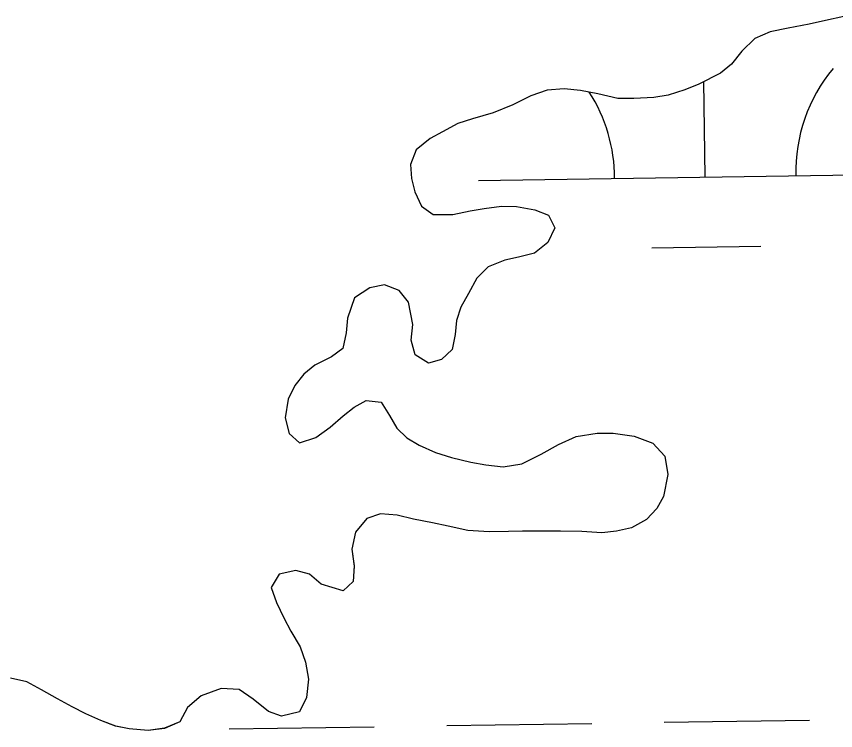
# Model space of a CAD drawing. Extents: x 3807117 to 3845308, y 337856 to 363736.
# Drawn here: x 3822020.8 to 3822201.5, y 345900.6 to 346058 of the extents above; entities that cross this region are included whole.
import ezdxf

# ---------------------------------------------------------------- set-up
doc = ezdxf.new("R2010")
doc.units = 0
doc.layers.add('V-TOPO-SHOR', color=7, linetype='Continuous')
doc.layers.add('V-WETL-SWMP', color=7, linetype='Continuous')

msp = doc.modelspace()

# ---------------------------------------------------------------- linework, layer by layer
at = {"layer": 'V-TOPO-SHOR'}
for points in [[(3822203.37, 346058.05), (3822199.33, 346057.17), (3822195.67, 346056.36), (3822191.1, 346055.49), (3822187.07, 346054.68), (3822183.71, 346053.19), (3822180.87, 346050.4), (3822178.57, 346047.53), (3822176.12, 346045.57), (3822171.39, 346043.1), (3822168.26, 346041.83), (3822164.6, 346040.72), (3822161.4, 346040.14), (3822156.99, 346039.95), (3822153.49, 346039.98), (3822149.09, 346041), (3822145.29, 346041.72), (3822141.65, 346042.05), (3822137.92, 346041.78), (3822134.33, 346040.51), (3822130.37, 346038.57), (3822126.02, 346036.78), (3822121.45, 346035.45), (3822118.17, 346034.41), (3822114.81, 346032.61), (3822112.13, 346031.11), (3822108.99, 346028.63), (3822107.75, 346025.37), (3822107.96, 346022.32), (3822108.69, 346019.35), (3822110.19, 346016.22), (3822112.76, 346014.38), (3822117.09, 346014.34), (3822120.9, 346015.15), (3822124.02, 346015.73), (3822127.83, 346016.23), (3822131.17, 346016.13), (3822135.2, 346015.41), (3822138.23, 346014.25), (3822139.57, 346011.42), (3822138.03, 346008.24), (3822135.12, 346005.83), (3822131.61, 346004.95), (3822128.57, 346004.29), (3822124.91, 346002.87), (3822122.38, 346000.31), (3822120.52, 345996.98), (3822118.9, 345993.95)], [(3822118.9, 345993.95), (3822117.89, 345990.99), (3822117.64, 345987.95), (3822116.93, 345984.61), (3822114.63, 345982.43), (3822111.73, 345981.61), (3822108.78, 345983.46), (3822107.89, 345986.66), (3822108.3, 345990.16), (3822107.35, 345995.03), (3822105.25, 345997.63), (3822102.06, 345998.88), (3822098.79, 345998.22), (3822095.42, 345996.04), (3822093.87, 345991.49), (3822093.54, 345988.3), (3822092.82, 345984.81), (3822090.3, 345983), (3822086.64, 345981.13), (3822084.26, 345979.17), (3822082.27, 345976.68), (3822080.79, 345973.65), (3822080.08, 345969.55), (3822080.96, 345966.12), (3822083.3, 345964.05), (3822086.89, 345965.24), (3822090.02, 345967.49), (3822092.93, 345969.98), (3822095.3, 345971.94), (3822097.98, 345973.36), (3822101.32, 345973.03), (3822103.12, 345970.05), (3822104.77, 345967.3), (3822106.96, 345965.15), (3822109.68, 345963.53), (3822113.25, 345961.91), (3822116.81, 345960.81), (3822121.06, 345959.79), (3822124.4, 345959.16), (3822128.2, 345958.74), (3822132.31, 345959.4), (3822136.59, 345961.57), (3822140.4, 345963.66), (3822144.3, 345965.46), (3822148.94, 345966.18), (3822152.44, 345966.15), (3822157.07, 345965.51), (3822161.24, 345963.95), (3822163.88, 345961.12), (3822164.53, 345957.08), (3822163.58, 345952.22), (3822162.11, 345949.57), (3822159.81, 345947.16), (3822156.53, 345945.29), (3822153.18, 345944.55), (3822149.98, 345944.2), (3822145.57, 345944.46), (3822140.86, 345944.58), (3822136.29, 345944.54), (3822132.49, 345944.57), (3822129.38, 345944.52), (3822125.12, 345944.4), (3822120.41, 345944.74), (3822116.08, 345945.69), (3822112.59, 345946.4), (3822108.41, 345947.19), (3822104.84, 345948.06), (3822101.12, 345948.39), (3822098.15, 345947.35), (3822095.61, 345944.33), (3822094.82, 345940.61), (3822095.33, 345936.89), (3822095.14, 345933.46), (3822092.92, 345931.43), (3822088.07, 345932.91), (3822085.5, 345935.06), (3822082.47, 345935.92), (3822078.81, 345935.12), (3822077.04, 345932.17), (3822078.23, 345928.81), (3822079.8, 345925.45), (3822081.37, 345922.55), (3822083.39, 345919.04), (3822084.58, 345915.68), (3822085.24, 345911.95), (3822084.82, 345907.92), (3822083.28, 345904.74), (3822079.32, 345903.78), (3822076.44, 345904.8), (3822073.04, 345907.56), (3822069.94, 345909.64), (3822065.98, 345909.9), (3822061.56, 345908.26), (3822058.57, 345905.7), (3822056.88, 345902.52), (3822053.52, 345901.11), (3822049.86, 345900.6), (3822045.69, 345901.02), (3822042.73, 345901.57), (3822039.46, 345902.81), (3822036.13, 345904.29)], [(3822036.13, 345904.29), (3822033.1, 345905.83), (3822029.92, 345907.61), (3822026.37, 345909.61), (3822023.11, 345911.39), (3822019.54, 345912.18)]]:
    msp.add_lwpolyline(points, dxfattribs=at)
at = {"layer": 'V-WETL-SWMP'}
for p, q in [((3822203.37, 346058.05), (3822199.33, 346057.17)), ((3822191.1, 346055.49), (3822187.07, 346054.68)), ((3822195.67, 346056.36), (3822191.1, 346055.49)), ((3822199.33, 346057.17), (3822195.67, 346056.36)), ((3822187.07, 346054.68), (3822183.71, 346053.19)), ((3822183.71, 346053.19), (3822180.87, 346050.4)), ((3822180.87, 346050.4), (3822178.57, 346047.53)), ((3822178.57, 346047.53), (3822176.12, 346045.57)), ((3822176.12, 346045.57), (3822171.39, 346043.1)), ((3822171.39, 346043.1), (3822168.26, 346041.83)), ((3822172.79, 346022.65), (3822172.47, 346043.67)), ((3822137.92, 346041.77), (3822134.33, 346040.51)), ((3822141.65, 346042.05), (3822137.92, 346041.77)), ((3822145.29, 346041.71), (3822141.65, 346042.05)), ((3822149.09, 346041), (3822145.29, 346041.71)), ((3822168.26, 346041.83), (3822164.6, 346040.72)), ((3822134.33, 346040.51), (3822130.36, 346038.57)), ((3822153.49, 346039.98), (3822149.09, 346041)), ((3822156.99, 346039.95), (3822153.49, 346039.98)), ((3822161.4, 346040.14), (3822156.99, 346039.95)), ((3822164.6, 346040.72), (3822161.4, 346040.14)), ((3822130.36, 346038.57), (3822126.02, 346036.78)), ((3822126.02, 346036.78), (3822121.44, 346035.44)), ((3822118.17, 346034.41), (3822114.8, 346032.61)), ((3822121.44, 346035.44), (3822118.17, 346034.41)), ((3822114.8, 346032.61), (3822112.13, 346031.11)), ((3822112.13, 346031.11), (3822108.99, 346028.63)), ((3822108.99, 346028.63), (3822107.75, 346025.37)), ((3822107.75, 346025.37), (3822107.95, 346022.32)), ((3822122.79, 346021.9), (3822222.78, 346023.4)), ((3822107.95, 346022.32), (3822108.69, 346019.35)), ((3822108.69, 346019.35), (3822110.19, 346016.22)), ((3822110.19, 346016.22), (3822112.76, 346014.38)), ((3822120.9, 346015.15), (3822124.02, 346015.73)), ((3822124.02, 346015.73), (3822127.83, 346016.23)), ((3822127.83, 346016.23), (3822131.17, 346016.13)), ((3822131.17, 346016.13), (3822135.2, 346015.41)), ((3822112.76, 346014.38), (3822117.09, 346014.34)), ((3822117.09, 346014.34), (3822120.9, 346015.15)), ((3822135.2, 346015.41), (3822138.23, 346014.25)), ((3822138.23, 346014.25), (3822139.57, 346011.42)), ((3822139.57, 346011.42), (3822138.03, 346008.24)), ((3822138.03, 346008.24), (3822135.12, 346005.83)), ((3822161.02, 346007.04), (3822185.02, 346007.4)), ((3822131.61, 346004.95), (3822128.57, 346004.29)), ((3822135.12, 346005.83), (3822131.61, 346004.95)), ((3822128.57, 346004.29), (3822124.91, 346002.87)), ((3822124.91, 346002.87), (3822122.38, 346000.31)), ((3822122.38, 346000.31), (3822120.52, 345996.98)), ((3822098.79, 345998.22), (3822095.42, 345996.04)), ((3822102.06, 345998.88), (3822098.79, 345998.22)), ((3822105.25, 345997.63), (3822102.06, 345998.88)), ((3822107.35, 345995.03), (3822105.25, 345997.63)), ((3822095.42, 345996.04), (3822093.87, 345991.49)), ((3822120.52, 345996.98), (3822118.9, 345993.95)), ((3822108.3, 345990.16), (3822107.35, 345995.03)), ((3822118.9, 345993.95), (3822117.89, 345990.99)), ((3822093.87, 345991.49), (3822093.54, 345988.3)), ((3822117.89, 345990.99), (3822117.64, 345987.95)), ((3822107.89, 345986.66), (3822108.3, 345990.16)), ((3822093.54, 345988.3), (3822092.82, 345984.81)), ((3822117.64, 345987.95), (3822116.93, 345984.61)), ((3822108.78, 345983.46), (3822107.89, 345986.66)), ((3822092.82, 345984.81), (3822090.3, 345983)), ((3822111.73, 345981.61), (3822108.78, 345983.46)), ((3822116.93, 345984.61), (3822114.63, 345982.43)), ((3822090.3, 345983), (3822086.63, 345981.13)), ((3822114.63, 345982.43), (3822111.73, 345981.61)), ((3822086.63, 345981.13), (3822084.26, 345979.17)), ((3822084.26, 345979.17), (3822082.26, 345976.68)), ((3822082.26, 345976.68), (3822080.79, 345973.65)), ((3822080.79, 345973.65), (3822080.08, 345969.55)), ((3822095.3, 345971.94), (3822097.98, 345973.36)), ((3822097.98, 345973.36), (3822101.32, 345973.03)), ((3822101.32, 345973.03), (3822103.12, 345970.05)), ((3822092.93, 345969.98), (3822095.3, 345971.94)), ((3822080.08, 345969.55), (3822080.96, 345966.12)), ((3822090.02, 345967.49), (3822092.93, 345969.98)), ((3822103.12, 345970.05), (3822104.77, 345967.3)), ((3822086.89, 345965.24), (3822090.02, 345967.49)), ((3822104.77, 345967.3), (3822106.96, 345965.15)), ((3822080.96, 345966.12), (3822083.3, 345964.05)), ((3822083.3, 345964.05), (3822086.89, 345965.24)), ((3822106.96, 345965.15), (3822109.68, 345963.53)), ((3822140.4, 345963.66), (3822144.3, 345965.46)), ((3822144.3, 345965.46), (3822148.94, 345966.18)), ((3822148.94, 345966.18), (3822152.44, 345966.15)), ((3822152.44, 345966.15), (3822157.07, 345965.51)), ((3822157.07, 345965.51), (3822161.24, 345963.95)), ((3822109.68, 345963.53), (3822113.24, 345961.91)), ((3822136.58, 345961.57), (3822140.4, 345963.66)), ((3822161.24, 345963.95), (3822163.88, 345961.12)), ((3822113.24, 345961.91), (3822116.81, 345960.81)), ((3822132.31, 345959.4), (3822136.58, 345961.57)), ((3822116.81, 345960.81), (3822121.06, 345959.79)), ((3822121.06, 345959.79), (3822124.4, 345959.16)), ((3822163.88, 345961.12), (3822164.53, 345957.08)), ((3822124.4, 345959.16), (3822128.2, 345958.74)), ((3822128.2, 345958.74), (3822132.31, 345959.4)), ((3822164.53, 345957.08), (3822163.58, 345952.22)), ((3822163.58, 345952.22), (3822162.11, 345949.57)), ((3822162.11, 345949.57), (3822159.81, 345947.16)), ((3822098.15, 345947.35), (3822095.61, 345944.33)), ((3822101.12, 345948.39), (3822098.15, 345947.35)), ((3822104.84, 345948.06), (3822101.12, 345948.39)), ((3822108.41, 345947.19), (3822104.84, 345948.06)), ((3822112.59, 345946.4), (3822108.41, 345947.19)), ((3822159.81, 345947.16), (3822156.53, 345945.28)), ((3822116.08, 345945.69), (3822112.59, 345946.4)), ((3822120.4, 345944.74), (3822116.08, 345945.69)), ((3822156.53, 345945.28), (3822153.18, 345944.55)), ((3822095.61, 345944.33), (3822094.82, 345940.61)), ((3822125.12, 345944.4), (3822120.4, 345944.74)), ((3822129.38, 345944.52), (3822125.12, 345944.4)), ((3822132.49, 345944.57), (3822129.38, 345944.52)), ((3822136.29, 345944.54), (3822132.49, 345944.57)), ((3822140.86, 345944.57), (3822136.29, 345944.54)), ((3822145.57, 345944.46), (3822140.86, 345944.57)), ((3822149.98, 345944.2), (3822145.57, 345944.46)), ((3822153.18, 345944.55), (3822149.98, 345944.2)), ((3822094.82, 345940.61), (3822095.32, 345936.88)), ((3822095.32, 345936.88), (3822095.14, 345933.46)), ((3822078.81, 345935.12), (3822077.04, 345932.17)), ((3822082.47, 345935.92), (3822078.81, 345935.12)), ((3822085.5, 345935.06), (3822082.47, 345935.92)), ((3822088.07, 345932.91), (3822085.5, 345935.06)), ((3822092.92, 345931.43), (3822088.07, 345932.91)), ((3822095.14, 345933.46), (3822092.92, 345931.43)), ((3822077.04, 345932.17), (3822078.23, 345928.81)), ((3822078.23, 345928.81), (3822079.8, 345925.45)), ((3822079.8, 345925.45), (3822081.37, 345922.55)), ((3822081.37, 345922.55), (3822083.39, 345919.04)), ((3822083.39, 345919.04), (3822084.58, 345915.68)), ((3822084.58, 345915.68), (3822085.24, 345911.95)), ((3822023.11, 345911.39), (3822019.54, 345912.18)), ((3822026.37, 345909.61), (3822023.11, 345911.39)), ((3822085.24, 345911.95), (3822084.82, 345907.92)), ((3822029.92, 345907.61), (3822026.37, 345909.61)), ((3822065.98, 345909.9), (3822061.56, 345908.26)), ((3822069.94, 345909.64), (3822065.98, 345909.9)), ((3822073.04, 345907.56), (3822069.94, 345909.64)), ((3822033.1, 345905.83), (3822029.92, 345907.61)), ((3822061.56, 345908.26), (3822058.57, 345905.7)), ((3822076.44, 345904.8), (3822073.04, 345907.56)), ((3822084.82, 345907.92), (3822083.28, 345904.74)), ((3822036.13, 345904.29), (3822033.1, 345905.83)), ((3822058.57, 345905.7), (3822056.88, 345902.52)), ((3822039.47, 345902.81), (3822036.13, 345904.29)), ((3822079.32, 345903.78), (3822076.44, 345904.8)), ((3822083.28, 345904.74), (3822079.32, 345903.78)), ((3822042.72, 345901.57), (3822039.47, 345902.81)), ((3822056.88, 345902.52), (3822053.52, 345901.1)), ((3822115.75, 345901.71), (3822147.74, 345902.19)), ((3822163.74, 345902.43), (3822195.74, 345902.91)), ((3822045.69, 345901.02), (3822042.72, 345901.57)), ((3822049.86, 345900.6), (3822045.69, 345901.02)), ((3822053.52, 345901.1), (3822049.86, 345900.6)), ((3822067.75, 345900.99), (3822099.75, 345901.47))]:
    msp.add_line(p, q, dxfattribs=at)
for centre, start, end in [((3822228.02, 346023.95), 140.0865, 181.6302), ((3822117.54, 346022.3), 0.0865, 32.7337)]:
    msp.add_arc(centre, 35.25, start, end, dxfattribs=at)

doc.saveas('drawing.dxf')
